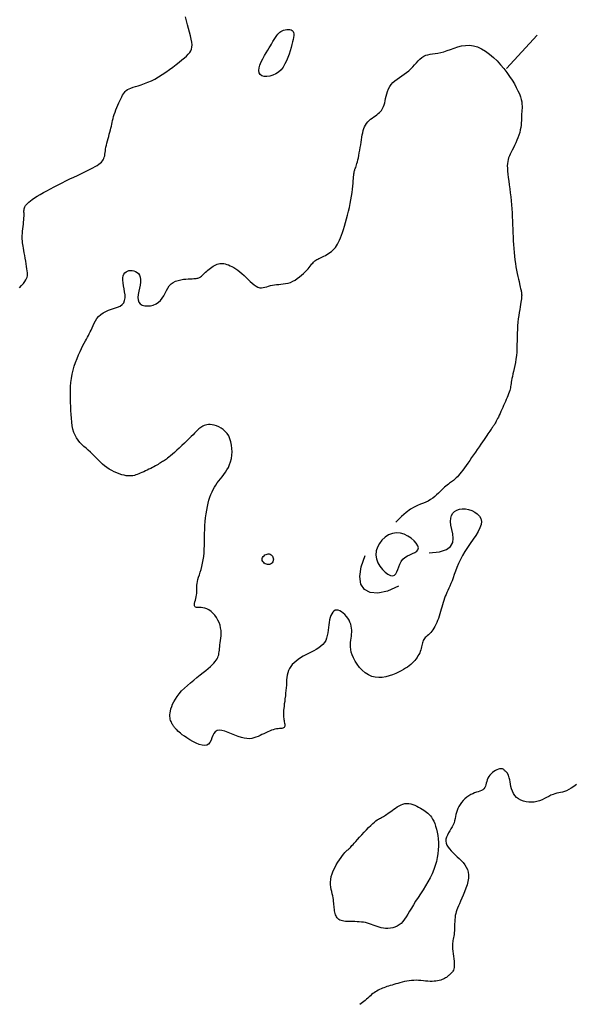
# Model space of a CAD drawing. Header units: millimetres. Extents: x 32690613 to 32693367, y 5343692 to 5344708.
# Tile 846 of 1009: x 32693007 to 32693024, y 5344337 to 5344368. Entities that reach past the tile are written whole.
import ezdxf

# ---------------------------------------------------------------- set-up
doc = ezdxf.new("R2010")
doc.units = ezdxf.units.MM
doc.header["$LTSCALE"] = 20
doc.layers.add('02-DGM_HL_492.00', color=82, linetype='Continuous')

msp = doc.modelspace()

# ---------------------------------------------------------------- linework, layer by layer
at = {"layer": '02-DGM_HL_492.00', "elevation": 492, "flags": 128}
for points in [[(32693007.025, 5344359.696), (32693007.089, 5344359.771), (32693007.144, 5344359.838), (32693007.188, 5344359.895), (32693007.221, 5344359.945), (32693007.245, 5344359.99), (32693007.261, 5344360.032), (32693007.27, 5344360.074), (32693007.273, 5344360.119), (32693007.27, 5344360.169), (32693007.264, 5344360.226), (32693007.255, 5344360.293), (32693007.244, 5344360.368), (32693007.231, 5344360.449), (32693007.216, 5344360.533), (32693007.201, 5344360.619), (32693007.186, 5344360.704), (32693007.171, 5344360.785), (32693007.158, 5344360.861), (32693007.145, 5344360.93), (32693007.134, 5344360.993), (32693007.125, 5344361.051), (32693007.118, 5344361.106), (32693007.112, 5344361.161), (32693007.109, 5344361.215), (32693007.108, 5344361.272), (32693007.11, 5344361.332), (32693007.114, 5344361.397), (32693007.12, 5344361.466), (32693007.127, 5344361.537), (32693007.135, 5344361.609), (32693007.144, 5344361.681), (32693007.151, 5344361.75), (32693007.157, 5344361.816), (32693007.161, 5344361.876), (32693007.163, 5344361.93), (32693007.163, 5344361.979), (32693007.163, 5344362.022), (32693007.162, 5344362.062), (32693007.162, 5344362.098), (32693007.165, 5344362.132), (32693007.17, 5344362.165), (32693007.179, 5344362.196), (32693007.193, 5344362.228), (32693007.212, 5344362.261), (32693007.238, 5344362.295), (32693007.271, 5344362.33), (32693007.312, 5344362.368), (32693007.362, 5344362.409), (32693007.422, 5344362.453), (32693007.493, 5344362.501), (32693007.574, 5344362.553), (32693007.666, 5344362.608), (32693007.767, 5344362.667), (32693007.875, 5344362.727), (32693007.988, 5344362.789), (32693008.106, 5344362.852), (32693008.227, 5344362.914), (32693008.35, 5344362.976), (32693008.472, 5344363.036), (32693008.594, 5344363.095), (32693008.713, 5344363.151), (32693008.828, 5344363.206), (32693008.939, 5344363.258), (32693009.043, 5344363.308), (32693009.141, 5344363.354), (32693009.23, 5344363.398), (32693009.309, 5344363.439), (32693009.38, 5344363.478), (32693009.441, 5344363.514), (32693009.495, 5344363.55), (32693009.541, 5344363.585), (32693009.579, 5344363.62), (32693009.61, 5344363.656), (32693009.635, 5344363.694), (32693009.654, 5344363.733), (32693009.669, 5344363.775), (32693009.68, 5344363.819), (32693009.688, 5344363.866), (32693009.695, 5344363.916), (32693009.702, 5344363.969), (32693009.71, 5344364.025), (32693009.72, 5344364.085), (32693009.733, 5344364.148), (32693009.749, 5344364.214), (32693009.767, 5344364.282), (32693009.786, 5344364.35), (32693009.806, 5344364.42), (32693009.825, 5344364.488), (32693009.844, 5344364.555), (32693009.86, 5344364.62), (32693009.875, 5344364.681), (32693009.888, 5344364.741), (32693009.901, 5344364.799), (32693009.913, 5344364.857), (32693009.926, 5344364.915), (32693009.941, 5344364.975), (32693009.959, 5344365.037), (32693009.979, 5344365.102), (32693010.003, 5344365.172), (32693010.031, 5344365.244), (32693010.06, 5344365.318), (32693010.092, 5344365.392), (32693010.124, 5344365.464), (32693010.155, 5344365.532), (32693010.186, 5344365.597), (32693010.215, 5344365.655), (32693010.241, 5344365.706), (32693010.267, 5344365.75), (32693010.294, 5344365.789), (32693010.322, 5344365.823), (32693010.356, 5344365.853), (32693010.395, 5344365.88), (32693010.442, 5344365.905), (32693010.498, 5344365.928), (32693010.565, 5344365.951), (32693010.642, 5344365.976), (32693010.728, 5344366.002), (32693010.822, 5344366.032), (32693010.922, 5344366.066), (32693011.027, 5344366.107), (32693011.137, 5344366.154), (32693011.25, 5344366.21), (32693011.364, 5344366.274), (32693011.479, 5344366.346), (32693011.593, 5344366.424), (32693011.704, 5344366.504), (32693011.811, 5344366.584), (32693011.912, 5344366.664), (32693012.006, 5344366.739), (32693012.092, 5344366.808), (32693012.168, 5344366.87), (32693012.233, 5344366.927), (32693012.288, 5344366.98), (32693012.333, 5344367.032), (32693012.368, 5344367.085), (32693012.392, 5344367.143), (32693012.405, 5344367.207), (32693012.407, 5344367.279), (32693012.399, 5344367.363), (32693012.382, 5344367.456), (32693012.358, 5344367.558), (32693012.329, 5344367.667), (32693012.298, 5344367.782), (32693012.265, 5344367.901), (32693012.234, 5344368.024), (32693012.206, 5344368.147)], [(32693022.221, 5344366.537), (32693023.181, 5344367.575)], [(32693019.809, 5344351.431), (32693020.127, 5344351.466), (32693020.344, 5344351.536), (32693020.476, 5344351.633), (32693020.542, 5344351.752), (32693020.558, 5344351.884), (32693020.543, 5344352.023), (32693020.512, 5344352.161), (32693020.484, 5344352.292), (32693020.474, 5344352.409), (32693020.482, 5344352.511), (32693020.507, 5344352.598), (32693020.548, 5344352.669), (32693020.603, 5344352.726), (32693020.671, 5344352.768), (32693020.75, 5344352.795), (32693020.84, 5344352.806), (32693020.937, 5344352.802), (32693021.037, 5344352.784), (32693021.136, 5344352.752), (32693021.229, 5344352.707), (32693021.311, 5344352.649), (32693021.376, 5344352.581), (32693021.421, 5344352.501), (32693021.439, 5344352.412), (32693021.428, 5344352.314), (32693021.391, 5344352.209), (32693021.334, 5344352.096), (32693021.261, 5344351.978), (32693021.178, 5344351.856), (32693021.09, 5344351.73), (32693021.002, 5344351.603), (32693020.919, 5344351.475), (32693020.846, 5344351.347), (32693020.782, 5344351.221), (32693020.726, 5344351.097), (32693020.676, 5344350.977), (32693020.632, 5344350.862), (32693020.593, 5344350.754), (32693020.556, 5344350.652), (32693020.522, 5344350.559), (32693020.488, 5344350.474), (32693020.455, 5344350.397), (32693020.423, 5344350.327), (32693020.392, 5344350.262), (32693020.363, 5344350.199), (32693020.335, 5344350.138), (32693020.309, 5344350.078), (32693020.284, 5344350.016), (32693020.262, 5344349.951), (32693020.24, 5344349.883), (32693020.22, 5344349.814), (32693020.201, 5344349.743), (32693020.181, 5344349.672), (32693020.162, 5344349.6), (32693020.141, 5344349.529), (32693020.12, 5344349.459), (32693020.097, 5344349.39), (32693020.072, 5344349.323), (32693020.046, 5344349.258), (32693020.018, 5344349.197), (32693019.988, 5344349.139), (32693019.957, 5344349.084), (32693019.925, 5344349.034), (32693019.891, 5344348.988), (32693019.855, 5344348.948), (32693019.819, 5344348.911), (32693019.783, 5344348.878), (32693019.749, 5344348.847), (32693019.716, 5344348.818), (32693019.686, 5344348.789), (32693019.659, 5344348.759), (32693019.637, 5344348.728), (32693019.62, 5344348.695), (32693019.607, 5344348.659), (32693019.597, 5344348.622), (32693019.588, 5344348.582), (32693019.581, 5344348.541), (32693019.572, 5344348.498), (32693019.562, 5344348.454), (32693019.549, 5344348.408), (32693019.532, 5344348.361), (32693019.512, 5344348.313), (32693019.487, 5344348.265), (32693019.459, 5344348.217), (32693019.429, 5344348.169), (32693019.395, 5344348.122), (32693019.358, 5344348.076), (32693019.319, 5344348.032), (32693019.278, 5344347.99), (32693019.234, 5344347.949), (32693019.186, 5344347.909), (32693019.132, 5344347.87), (32693019.074, 5344347.832), (32693019.008, 5344347.793), (32693018.935, 5344347.754), (32693018.854, 5344347.713), (32693018.763, 5344347.672), (32693018.665, 5344347.633), (32693018.561, 5344347.597), (32693018.453, 5344347.569), (32693018.343, 5344347.55), (32693018.232, 5344347.544), (32693018.121, 5344347.553), (32693018.014, 5344347.581), (32693017.91, 5344347.628), (32693017.813, 5344347.693), (32693017.721, 5344347.772), (32693017.638, 5344347.861), (32693017.563, 5344347.957), (32693017.499, 5344348.057), (32693017.445, 5344348.156), (32693017.404, 5344348.252), (32693017.375, 5344348.341), (32693017.358, 5344348.423), (32693017.35, 5344348.5), (32693017.349, 5344348.573), (32693017.354, 5344348.642), (32693017.362, 5344348.707), (32693017.372, 5344348.772), (32693017.381, 5344348.835), (32693017.388, 5344348.897), (32693017.391, 5344348.96), (32693017.39, 5344349.023), (32693017.385, 5344349.085), (32693017.375, 5344349.147), (32693017.359, 5344349.209), (32693017.336, 5344349.271), (32693017.306, 5344349.332), (32693017.269, 5344349.393), (32693017.225, 5344349.451), (32693017.177, 5344349.506), (32693017.125, 5344349.554), (32693017.072, 5344349.595), (32693017.019, 5344349.626), (32693016.967, 5344349.645), (32693016.918, 5344349.65), (32693016.874, 5344349.641), (32693016.833, 5344349.618), (32693016.798, 5344349.582), (32693016.766, 5344349.535), (32693016.739, 5344349.479), (32693016.716, 5344349.414), (32693016.698, 5344349.343), (32693016.683, 5344349.266), (32693016.672, 5344349.186), (32693016.663, 5344349.103), (32693016.655, 5344349.019), (32693016.644, 5344348.936), (32693016.629, 5344348.855), (32693016.608, 5344348.776), (32693016.58, 5344348.703), (32693016.541, 5344348.635), (32693016.491, 5344348.574), (32693016.43, 5344348.52), (32693016.362, 5344348.47), (32693016.286, 5344348.424), (32693016.206, 5344348.38), (32693016.123, 5344348.338), (32693016.039, 5344348.296), (32693015.955, 5344348.253), (32693015.874, 5344348.208), (32693015.796, 5344348.161), (32693015.722, 5344348.111), (32693015.653, 5344348.059), (32693015.591, 5344348.005), (32693015.535, 5344347.947), (32693015.486, 5344347.888), (32693015.447, 5344347.825), (32693015.416, 5344347.76), (32693015.394, 5344347.692), (32693015.378, 5344347.621), (32693015.367, 5344347.548), (32693015.36, 5344347.472), (32693015.354, 5344347.393), (32693015.35, 5344347.312), (32693015.345, 5344347.229), (32693015.338, 5344347.143), (32693015.329, 5344347.056), (32693015.319, 5344346.97), (32693015.308, 5344346.884), (32693015.298, 5344346.802), (32693015.287, 5344346.724), (32693015.278, 5344346.65), (32693015.27, 5344346.584), (32693015.264, 5344346.525), (32693015.26, 5344346.472), (32693015.258, 5344346.426), (32693015.258, 5344346.384), (32693015.259, 5344346.345), (32693015.262, 5344346.308), (32693015.267, 5344346.272), (32693015.272, 5344346.236), (32693015.28, 5344346.2), (32693015.287, 5344346.163), (32693015.294, 5344346.126), (32693015.299, 5344346.091), (32693015.301, 5344346.059), (32693015.3, 5344346.03), (32693015.294, 5344346.006), (32693015.282, 5344345.987), (32693015.264, 5344345.973), (32693015.239, 5344345.965), (32693015.209, 5344345.96), (32693015.174, 5344345.956), (32693015.134, 5344345.954), (32693015.09, 5344345.95), (32693015.043, 5344345.944), (32693014.992, 5344345.934), (32693014.94, 5344345.919), (32693014.885, 5344345.899), (32693014.828, 5344345.876), (32693014.77, 5344345.85), (32693014.71, 5344345.822), (32693014.65, 5344345.793), (32693014.589, 5344345.764), (32693014.528, 5344345.735), (32693014.466, 5344345.707), (32693014.403, 5344345.682), (32693014.338, 5344345.662), (32693014.27, 5344345.646), (32693014.198, 5344345.638), (32693014.121, 5344345.639), (32693014.037, 5344345.649), (32693013.946, 5344345.67), (32693013.848, 5344345.703), (32693013.744, 5344345.744), (32693013.638, 5344345.789), (32693013.533, 5344345.831), (32693013.433, 5344345.868), (32693013.34, 5344345.893), (32693013.257, 5344345.902), (32693013.187, 5344345.891), (32693013.133, 5344345.856), (32693013.092, 5344345.802), (32693013.058, 5344345.735), (32693013.029, 5344345.662), (32693013, 5344345.589), (32693012.967, 5344345.523), (32693012.925, 5344345.469), (32693012.871, 5344345.434), (32693012.802, 5344345.422), (32693012.72, 5344345.433), (32693012.629, 5344345.46), (32693012.532, 5344345.501), (32693012.434, 5344345.551), (32693012.339, 5344345.606), (32693012.249, 5344345.663), (32693012.169, 5344345.716), (32693012.102, 5344345.763), (32693012.048, 5344345.805), (32693012.003, 5344345.841), (32693011.967, 5344345.872), (32693011.939, 5344345.899), (32693011.916, 5344345.924), (32693011.897, 5344345.946), (32693011.88, 5344345.967), (32693011.863, 5344345.987), (32693011.848, 5344346.006), (32693011.833, 5344346.026), (32693011.818, 5344346.047), (32693011.804, 5344346.069), (32693011.79, 5344346.092), (32693011.777, 5344346.117), (32693011.763, 5344346.145), (32693011.751, 5344346.176), (32693011.739, 5344346.21), (32693011.729, 5344346.248), (32693011.721, 5344346.289), (32693011.717, 5344346.335), (32693011.717, 5344346.386), (32693011.722, 5344346.441), (32693011.732, 5344346.501), (32693011.748, 5344346.567), (32693011.771, 5344346.637), (32693011.802, 5344346.712), (32693011.84, 5344346.79), (32693011.887, 5344346.872), (32693011.943, 5344346.955), (32693012.008, 5344347.04), (32693012.083, 5344347.126), (32693012.167, 5344347.213), (32693012.26, 5344347.299), (32693012.358, 5344347.384), (32693012.458, 5344347.468), (32693012.559, 5344347.548), (32693012.657, 5344347.626), (32693012.75, 5344347.699), (32693012.836, 5344347.767), (32693012.912, 5344347.83), (32693012.978, 5344347.889), (32693013.035, 5344347.942), (32693013.084, 5344347.993), (32693013.125, 5344348.04), (32693013.16, 5344348.085), (32693013.187, 5344348.129), (32693013.209, 5344348.171), (32693013.226, 5344348.214), (32693013.238, 5344348.257), (32693013.248, 5344348.301), (32693013.255, 5344348.347), (32693013.26, 5344348.395), (32693013.265, 5344348.447), (32693013.27, 5344348.503), (32693013.277, 5344348.563), (32693013.286, 5344348.628), (32693013.296, 5344348.698), (32693013.305, 5344348.772), (32693013.311, 5344348.849), (32693013.314, 5344348.929), (32693013.311, 5344349.01), (32693013.3, 5344349.092), (32693013.281, 5344349.175), (32693013.252, 5344349.257), (32693013.214, 5344349.337), (32693013.168, 5344349.413), (32693013.116, 5344349.485), (32693013.059, 5344349.549), (32693012.999, 5344349.605), (32693012.936, 5344349.652), (32693012.872, 5344349.687), (32693012.809, 5344349.71), (32693012.747, 5344349.723), (32693012.689, 5344349.728), (32693012.636, 5344349.73), (32693012.588, 5344349.73), (32693012.548, 5344349.733), (32693012.516, 5344349.74), (32693012.494, 5344349.756), (32693012.483, 5344349.781), (32693012.481, 5344349.815), (32693012.486, 5344349.857), (32693012.497, 5344349.905), (32693012.51, 5344349.957), (32693012.525, 5344350.011), (32693012.539, 5344350.066), (32693012.549, 5344350.119), (32693012.555, 5344350.17), (32693012.558, 5344350.22), (32693012.558, 5344350.269), (32693012.557, 5344350.318), (32693012.557, 5344350.368), (32693012.559, 5344350.421), (32693012.564, 5344350.477), (32693012.575, 5344350.537), (32693012.591, 5344350.603), (32693012.612, 5344350.674), (32693012.636, 5344350.751), (32693012.662, 5344350.832), (32693012.689, 5344350.919), (32693012.715, 5344351.012), (32693012.738, 5344351.109), (32693012.757, 5344351.211), (32693012.771, 5344351.319), (32693012.781, 5344351.43), (32693012.787, 5344351.546), (32693012.791, 5344351.665), (32693012.794, 5344351.786), (32693012.796, 5344351.909), (32693012.799, 5344352.033), (32693012.803, 5344352.158), (32693012.81, 5344352.284), (32693012.82, 5344352.408), (32693012.832, 5344352.53), (32693012.847, 5344352.65), (32693012.864, 5344352.766), (32693012.885, 5344352.877), (32693012.908, 5344352.982), (32693012.934, 5344353.081), (32693012.963, 5344353.172), (32693012.995, 5344353.257), (32693013.03, 5344353.335), (32693013.067, 5344353.409), (32693013.107, 5344353.479), (32693013.15, 5344353.547), (32693013.196, 5344353.612), (32693013.244, 5344353.677), (32693013.295, 5344353.741), (32693013.347, 5344353.807), (32693013.399, 5344353.875), (32693013.449, 5344353.945), (32693013.497, 5344354.02), (32693013.541, 5344354.099), (32693013.579, 5344354.184), (32693013.61, 5344354.275), (32693013.634, 5344354.373), (32693013.649, 5344354.477), (32693013.655, 5344354.583), (32693013.653, 5344354.69), (32693013.642, 5344354.795), (32693013.621, 5344354.897), (32693013.591, 5344354.992), (32693013.551, 5344355.079), (32693013.501, 5344355.155), (32693013.444, 5344355.221), (32693013.38, 5344355.277), (32693013.312, 5344355.324), (32693013.242, 5344355.361), (32693013.171, 5344355.391), (32693013.102, 5344355.412), (32693013.037, 5344355.426), (32693012.977, 5344355.432), (32693012.922, 5344355.433), (32693012.871, 5344355.427), (32693012.825, 5344355.417), (32693012.783, 5344355.403), (32693012.745, 5344355.386), (32693012.711, 5344355.366), (32693012.679, 5344355.345), (32693012.649, 5344355.322), (32693012.621, 5344355.298), (32693012.592, 5344355.27), (32693012.561, 5344355.239), (32693012.527, 5344355.203), (32693012.487, 5344355.162), (32693012.44, 5344355.114), (32693012.384, 5344355.059), (32693012.319, 5344354.995), (32693012.247, 5344354.926), (32693012.169, 5344354.852), (32693012.089, 5344354.777), (32693012.009, 5344354.703), (32693011.931, 5344354.632), (32693011.857, 5344354.566), (32693011.792, 5344354.508), (32693011.735, 5344354.459), (32693011.686, 5344354.419), (32693011.645, 5344354.386), (32693011.609, 5344354.358), (32693011.576, 5344354.335), (32693011.546, 5344354.315), (32693011.517, 5344354.296), (32693011.487, 5344354.277), (32693011.456, 5344354.258), (32693011.422, 5344354.237), (32693011.386, 5344354.215), (32693011.347, 5344354.192), (32693011.307, 5344354.168), (32693011.263, 5344354.144), (32693011.217, 5344354.119), (32693011.168, 5344354.093), (32693011.117, 5344354.067), (32693011.063, 5344354.041), (32693011.009, 5344354.015), (32693010.953, 5344353.99), (32693010.898, 5344353.965), (32693010.844, 5344353.941), (32693010.792, 5344353.919), (32693010.742, 5344353.898), (32693010.695, 5344353.88), (32693010.65, 5344353.863), (32693010.606, 5344353.85), (32693010.561, 5344353.839), (32693010.514, 5344353.833), (32693010.465, 5344353.83), (32693010.411, 5344353.833), (32693010.351, 5344353.84), (32693010.285, 5344353.853), (32693010.213, 5344353.871), (32693010.137, 5344353.895), (32693010.059, 5344353.924), (32693009.979, 5344353.958), (32693009.9, 5344353.997), (32693009.822, 5344354.041), (32693009.747, 5344354.09), (32693009.677, 5344354.144), (32693009.61, 5344354.202), (32693009.545, 5344354.262), (32693009.483, 5344354.325), (32693009.421, 5344354.388), (32693009.36, 5344354.452), (32693009.298, 5344354.515), (32693009.234, 5344354.576), (32693009.168, 5344354.635), (32693009.101, 5344354.693), (32693009.034, 5344354.751), (32693008.969, 5344354.811), (32693008.908, 5344354.874), (32693008.85, 5344354.943), (32693008.799, 5344355.017), (32693008.755, 5344355.1), (32693008.719, 5344355.191), (32693008.691, 5344355.291), (32693008.67, 5344355.398), (32693008.654, 5344355.511), (32693008.642, 5344355.629), (32693008.634, 5344355.75), (32693008.627, 5344355.873), (32693008.622, 5344355.998), (32693008.618, 5344356.123), (32693008.614, 5344356.248), (32693008.612, 5344356.373), (32693008.613, 5344356.498), (32693008.618, 5344356.623), (32693008.628, 5344356.749), (32693008.644, 5344356.875), (32693008.667, 5344357.001), (32693008.697, 5344357.127), (32693008.733, 5344357.252), (32693008.774, 5344357.374), (32693008.819, 5344357.492), (32693008.865, 5344357.605), (32693008.912, 5344357.71), (32693008.958, 5344357.808), (32693009.001, 5344357.895), (32693009.041, 5344357.972), (32693009.077, 5344358.04), (32693009.11, 5344358.101), (32693009.141, 5344358.157), (32693009.171, 5344358.211), (32693009.199, 5344358.265), (32693009.228, 5344358.321), (32693009.256, 5344358.382), (32693009.285, 5344358.448), (32693009.317, 5344358.52), (32693009.352, 5344358.593), (32693009.392, 5344358.667), (32693009.439, 5344358.739), (32693009.492, 5344358.807), (32693009.555, 5344358.868), (32693009.628, 5344358.921), (32693009.712, 5344358.963), (32693009.803, 5344358.999), (32693009.897, 5344359.03), (32693009.991, 5344359.06), (32693010.08, 5344359.092), (32693010.159, 5344359.129), (32693010.226, 5344359.175), (32693010.275, 5344359.232), (32693010.304, 5344359.303), (32693010.316, 5344359.385), (32693010.315, 5344359.476), (32693010.304, 5344359.572), (32693010.287, 5344359.669), (32693010.27, 5344359.765), (32693010.255, 5344359.856), (32693010.248, 5344359.94), (32693010.25, 5344360.012), (32693010.262, 5344360.074), (32693010.283, 5344360.125), (32693010.312, 5344360.166), (32693010.347, 5344360.198), (32693010.389, 5344360.221), (32693010.436, 5344360.235), (32693010.486, 5344360.241), (32693010.539, 5344360.239), (32693010.593, 5344360.229), (32693010.645, 5344360.21), (32693010.693, 5344360.181), (32693010.735, 5344360.143), (32693010.769, 5344360.094), (32693010.792, 5344360.033), (32693010.803, 5344359.961), (32693010.799, 5344359.878), (32693010.785, 5344359.785), (32693010.765, 5344359.688), (32693010.744, 5344359.589), (32693010.727, 5344359.492), (32693010.719, 5344359.401), (32693010.724, 5344359.319), (32693010.747, 5344359.25), (32693010.791, 5344359.197), (32693010.854, 5344359.16), (32693010.93, 5344359.139), (32693011.016, 5344359.132), (32693011.106, 5344359.14), (32693011.196, 5344359.162), (32693011.282, 5344359.198), (32693011.359, 5344359.246), (32693011.423, 5344359.307), (32693011.477, 5344359.377), (32693011.524, 5344359.453), (32693011.567, 5344359.532), (32693011.608, 5344359.612), (32693011.65, 5344359.688), (32693011.698, 5344359.757), (32693011.753, 5344359.818), (32693011.819, 5344359.866), (32693011.893, 5344359.903), (32693011.972, 5344359.931), (32693012.054, 5344359.951), (32693012.136, 5344359.964), (32693012.216, 5344359.973), (32693012.291, 5344359.977), (32693012.359, 5344359.98), (32693012.416, 5344359.983), (32693012.464, 5344359.985), (32693012.505, 5344359.988), (32693012.539, 5344359.991), (32693012.568, 5344359.995), (32693012.592, 5344360.001), (32693012.614, 5344360.009), (32693012.635, 5344360.019), (32693012.656, 5344360.031), (32693012.676, 5344360.046), (32693012.698, 5344360.064), (32693012.72, 5344360.084), (32693012.745, 5344360.106), (32693012.771, 5344360.13), (32693012.8, 5344360.157), (32693012.831, 5344360.185), (32693012.866, 5344360.216), (32693012.903, 5344360.248), (32693012.943, 5344360.28), (32693012.984, 5344360.311), (32693013.026, 5344360.341), (32693013.068, 5344360.37), (32693013.11, 5344360.395), (32693013.152, 5344360.416), (32693013.192, 5344360.434), (32693013.232, 5344360.446), (32693013.271, 5344360.455), (32693013.311, 5344360.458), (32693013.353, 5344360.458), (32693013.396, 5344360.453), (32693013.441, 5344360.443), (32693013.489, 5344360.43), (32693013.54, 5344360.411), (32693013.595, 5344360.389), (32693013.652, 5344360.361), (32693013.712, 5344360.329), (32693013.773, 5344360.292), (32693013.836, 5344360.249), (32693013.9, 5344360.2), (32693013.965, 5344360.146), (32693014.029, 5344360.087), (32693014.094, 5344360.024), (32693014.159, 5344359.96), (32693014.222, 5344359.898), (32693014.285, 5344359.84), (32693014.347, 5344359.789), (32693014.407, 5344359.748), (32693014.465, 5344359.718), (32693014.521, 5344359.702), (32693014.576, 5344359.698), (32693014.63, 5344359.704), (32693014.684, 5344359.716), (32693014.738, 5344359.733), (32693014.794, 5344359.752), (32693014.852, 5344359.77), (32693014.913, 5344359.785), (32693014.976, 5344359.796), (32693015.043, 5344359.802), (32693015.112, 5344359.807), (32693015.183, 5344359.812), (32693015.255, 5344359.819), (32693015.328, 5344359.829), (32693015.402, 5344359.845), (32693015.477, 5344359.869), (32693015.55, 5344359.901), (32693015.623, 5344359.941), (32693015.693, 5344359.987), (32693015.761, 5344360.037), (32693015.825, 5344360.09), (32693015.884, 5344360.144), (32693015.939, 5344360.197), (32693015.987, 5344360.247), (32693016.029, 5344360.294), (32693016.065, 5344360.336), (32693016.096, 5344360.375), (32693016.124, 5344360.411), (32693016.148, 5344360.443), (32693016.172, 5344360.471), (32693016.195, 5344360.497), (32693016.218, 5344360.52), (32693016.243, 5344360.541), (32693016.27, 5344360.56), (32693016.299, 5344360.577), (32693016.33, 5344360.594), (32693016.363, 5344360.61), (32693016.399, 5344360.627), (32693016.437, 5344360.645), (32693016.479, 5344360.665), (32693016.523, 5344360.687), (32693016.569, 5344360.711), (32693016.616, 5344360.738), (32693016.664, 5344360.768), (32693016.712, 5344360.8), (32693016.758, 5344360.835), (32693016.802, 5344360.874), (32693016.844, 5344360.915), (32693016.882, 5344360.96), (32693016.918, 5344361.01), (32693016.951, 5344361.063), (32693016.982, 5344361.122), (32693017.012, 5344361.187), (32693017.042, 5344361.259), (32693017.072, 5344361.339), (32693017.102, 5344361.426), (32693017.134, 5344361.522), (32693017.166, 5344361.625), (32693017.199, 5344361.734), (32693017.232, 5344361.848), (32693017.263, 5344361.965), (32693017.293, 5344362.085), (32693017.32, 5344362.205), (32693017.345, 5344362.325), (32693017.366, 5344362.443), (32693017.385, 5344362.558), (32693017.4, 5344362.668), (32693017.414, 5344362.772), (32693017.424, 5344362.87), (32693017.433, 5344362.959), (32693017.441, 5344363.039), (32693017.446, 5344363.107), (32693017.451, 5344363.164), (32693017.456, 5344363.211), (32693017.459, 5344363.249), (32693017.463, 5344363.28), (32693017.467, 5344363.306), (32693017.472, 5344363.329), (32693017.478, 5344363.351), (32693017.485, 5344363.373), (32693017.493, 5344363.397), (32693017.503, 5344363.424), (32693017.515, 5344363.455), (32693017.527, 5344363.49), (32693017.54, 5344363.53), (32693017.554, 5344363.576), (32693017.569, 5344363.628), (32693017.583, 5344363.687), (32693017.598, 5344363.754), (32693017.613, 5344363.827), (32693017.627, 5344363.905), (32693017.642, 5344363.987), (32693017.656, 5344364.07), (32693017.67, 5344364.154), (32693017.683, 5344364.237), (32693017.696, 5344364.317), (32693017.709, 5344364.394), (32693017.721, 5344364.467), (32693017.735, 5344364.536), (32693017.751, 5344364.601), (32693017.769, 5344364.662), (32693017.792, 5344364.72), (32693017.819, 5344364.773), (32693017.852, 5344364.823), (32693017.89, 5344364.87), (32693017.934, 5344364.913), (32693017.981, 5344364.954), (32693018.03, 5344364.992), (32693018.08, 5344365.028), (32693018.128, 5344365.063), (32693018.175, 5344365.097), (32693018.218, 5344365.13), (32693018.256, 5344365.163), (32693018.289, 5344365.196), (32693018.318, 5344365.231), (32693018.343, 5344365.269), (32693018.366, 5344365.311), (32693018.385, 5344365.357), (32693018.403, 5344365.408), (32693018.419, 5344365.465), (32693018.434, 5344365.529), (32693018.45, 5344365.599), (32693018.467, 5344365.673), (32693018.487, 5344365.749), (32693018.511, 5344365.825), (32693018.541, 5344365.9), (32693018.578, 5344365.972), (32693018.623, 5344366.039), (32693018.677, 5344366.101), (32693018.739, 5344366.157), (32693018.806, 5344366.21), (32693018.878, 5344366.261), (32693018.952, 5344366.311), (32693019.027, 5344366.362), (32693019.1, 5344366.414), (32693019.169, 5344366.47), (32693019.234, 5344366.53), (32693019.295, 5344366.593), (32693019.353, 5344366.657), (32693019.41, 5344366.719), (32693019.465, 5344366.779), (32693019.521, 5344366.833), (32693019.578, 5344366.881), (32693019.638, 5344366.92), (32693019.701, 5344366.949), (32693019.768, 5344366.969), (32693019.839, 5344366.984), (32693019.914, 5344366.995), (32693019.994, 5344367.006), (32693020.079, 5344367.019), (32693020.17, 5344367.037), (32693020.266, 5344367.061), (32693020.368, 5344367.094), (32693020.475, 5344367.133), (32693020.587, 5344367.172), (32693020.702, 5344367.21), (32693020.821, 5344367.24), (32693020.943, 5344367.259), (32693021.067, 5344367.263), (32693021.193, 5344367.247), (32693021.319, 5344367.21), (32693021.445, 5344367.152), (32693021.57, 5344367.076), (32693021.693, 5344366.986), (32693021.812, 5344366.883), (32693021.927, 5344366.772), (32693022.036, 5344366.654), (32693022.138, 5344366.534), (32693022.233, 5344366.413), (32693022.319, 5344366.292), (32693022.397, 5344366.174), (32693022.467, 5344366.059), (32693022.528, 5344365.948), (32693022.58, 5344365.843), (32693022.623, 5344365.744), (32693022.656, 5344365.653), (32693022.68, 5344365.571), (32693022.695, 5344365.496), (32693022.704, 5344365.428), (32693022.707, 5344365.363), (32693022.706, 5344365.302), (32693022.703, 5344365.242), (32693022.698, 5344365.183), (32693022.694, 5344365.121), (32693022.69, 5344365.057), (32693022.688, 5344364.99), (32693022.685, 5344364.92), (32693022.681, 5344364.848), (32693022.675, 5344364.774), (32693022.666, 5344364.698), (32693022.652, 5344364.62), (32693022.633, 5344364.54), (32693022.608, 5344364.46), (32693022.578, 5344364.379), (32693022.545, 5344364.298), (32693022.509, 5344364.219), (32693022.472, 5344364.141), (32693022.435, 5344364.067), (32693022.399, 5344363.996), (32693022.366, 5344363.93), (32693022.337, 5344363.868), (32693022.311, 5344363.81), (32693022.289, 5344363.754), (32693022.272, 5344363.697), (32693022.259, 5344363.637), (32693022.251, 5344363.573), (32693022.247, 5344363.503), (32693022.248, 5344363.425), (32693022.253, 5344363.336), (32693022.263, 5344363.239), (32693022.275, 5344363.134), (32693022.29, 5344363.023), (32693022.306, 5344362.907), (32693022.323, 5344362.786), (32693022.339, 5344362.663), (32693022.354, 5344362.539), (32693022.366, 5344362.415), (32693022.377, 5344362.29), (32693022.386, 5344362.165), (32693022.394, 5344362.04), (32693022.401, 5344361.916), (32693022.406, 5344361.791), (32693022.412, 5344361.666), (32693022.417, 5344361.541), (32693022.421, 5344361.416), (32693022.427, 5344361.292), (32693022.433, 5344361.168), (32693022.439, 5344361.045), (32693022.447, 5344360.923), (32693022.457, 5344360.804), (32693022.469, 5344360.686), (32693022.482, 5344360.57), (32693022.498, 5344360.458), (32693022.516, 5344360.349), (32693022.535, 5344360.245), (32693022.555, 5344360.146), (32693022.575, 5344360.054), (32693022.594, 5344359.969), (32693022.612, 5344359.893), (32693022.628, 5344359.826), (32693022.642, 5344359.769), (32693022.653, 5344359.721), (32693022.663, 5344359.68), (32693022.671, 5344359.646), (32693022.677, 5344359.617), (32693022.682, 5344359.591), (32693022.686, 5344359.567), (32693022.689, 5344359.544), (32693022.692, 5344359.521), (32693022.694, 5344359.496), (32693022.695, 5344359.469), (32693022.694, 5344359.437), (32693022.692, 5344359.4), (32693022.688, 5344359.358), (32693022.682, 5344359.308), (32693022.673, 5344359.249), (32693022.662, 5344359.182), (32693022.648, 5344359.105), (32693022.634, 5344359.021), (32693022.619, 5344358.93), (32693022.604, 5344358.833), (32693022.59, 5344358.73), (32693022.578, 5344358.622), (32693022.568, 5344358.511), (32693022.562, 5344358.397), (32693022.557, 5344358.28), (32693022.554, 5344358.163), (32693022.552, 5344358.045), (32693022.549, 5344357.927), (32693022.545, 5344357.81), (32693022.539, 5344357.696), (32693022.529, 5344357.584), (32693022.516, 5344357.476), (32693022.5, 5344357.372), (32693022.481, 5344357.273), (32693022.462, 5344357.18), (32693022.442, 5344357.092), (32693022.423, 5344357.011), (32693022.405, 5344356.937), (32693022.391, 5344356.87), (32693022.379, 5344356.81), (32693022.37, 5344356.757), (32693022.363, 5344356.71), (32693022.357, 5344356.665), (32693022.351, 5344356.623), (32693022.343, 5344356.58), (32693022.334, 5344356.537), (32693022.322, 5344356.492), (32693022.306, 5344356.442), (32693022.287, 5344356.389), (32693022.266, 5344356.333), (32693022.242, 5344356.275), (32693022.216, 5344356.214), (32693022.189, 5344356.152), (32693022.16, 5344356.089), (32693022.132, 5344356.026), (32693022.103, 5344355.962), (32693022.074, 5344355.899), (32693022.046, 5344355.838), (32693022.019, 5344355.778), (32693021.993, 5344355.722), (32693021.968, 5344355.669), (32693021.944, 5344355.62), (32693021.923, 5344355.577), (32693021.903, 5344355.538), (32693021.885, 5344355.505), (32693021.868, 5344355.475), (32693021.853, 5344355.449), (32693021.838, 5344355.426), (32693021.823, 5344355.403), (32693021.809, 5344355.382), (32693021.794, 5344355.361), (32693021.779, 5344355.339), (32693021.763, 5344355.316), (32693021.745, 5344355.289), (32693021.724, 5344355.26), (32693021.701, 5344355.226), (32693021.674, 5344355.188), (32693021.644, 5344355.143), (32693021.608, 5344355.092), (32693021.568, 5344355.033), (32693021.522, 5344354.967), (32693021.473, 5344354.896), (32693021.421, 5344354.82), (32693021.366, 5344354.74), (32693021.308, 5344354.658), (32693021.25, 5344354.573), (32693021.191, 5344354.488), (32693021.132, 5344354.402), (32693021.073, 5344354.318), (32693021.016, 5344354.235), (32693020.96, 5344354.156), (32693020.906, 5344354.081), (32693020.855, 5344354.012), (32693020.808, 5344353.948), (32693020.764, 5344353.893), (32693020.724, 5344353.845), (32693020.688, 5344353.805), (32693020.655, 5344353.771), (32693020.624, 5344353.741), (32693020.594, 5344353.716), (32693020.565, 5344353.693), (32693020.536, 5344353.671), (32693020.506, 5344353.649), (32693020.475, 5344353.627), (32693020.442, 5344353.602), (32693020.408, 5344353.576), (32693020.371, 5344353.547), (32693020.332, 5344353.516), (32693020.29, 5344353.48), (32693020.246, 5344353.441), (32693020.199, 5344353.398), (32693020.15, 5344353.35), (32693020.097, 5344353.299), (32693020.041, 5344353.246), (32693019.981, 5344353.194), (32693019.918, 5344353.142), (32693019.851, 5344353.094), (32693019.781, 5344353.05), (32693019.706, 5344353.012), (32693019.626, 5344352.98), (32693019.541, 5344352.949), (32693019.447, 5344352.912), (32693019.342, 5344352.862), (32693019.224, 5344352.792), (32693019.091, 5344352.695), (32693018.941, 5344352.564), (32693018.771, 5344352.392)], [(32693018.849, 5344350.393), (32693018.504, 5344350.238), (32693018.209, 5344350.173), (32693017.969, 5344350.192), (32693017.79, 5344350.289), (32693017.679, 5344350.46), (32693017.641, 5344350.698), (32693017.683, 5344350.997), (32693017.811, 5344351.353)], [(32693024.405, 5344344.214), (32693024.323, 5344344.152), (32693024.243, 5344344.097), (32693024.167, 5344344.051), (32693024.097, 5344344.016), (32693024.031, 5344343.991), (32693023.968, 5344343.972), (32693023.908, 5344343.958), (32693023.85, 5344343.946), (32693023.792, 5344343.934), (32693023.733, 5344343.919), (32693023.673, 5344343.899), (32693023.61, 5344343.872), (32693023.544, 5344343.84), (32693023.475, 5344343.805), (32693023.404, 5344343.77), (32693023.33, 5344343.735), (32693023.252, 5344343.704), (32693023.173, 5344343.679), (32693023.09, 5344343.662), (32693023.005, 5344343.654), (32693022.919, 5344343.656), (32693022.834, 5344343.668), (32693022.751, 5344343.689), (32693022.673, 5344343.72), (32693022.601, 5344343.759), (32693022.536, 5344343.807), (32693022.482, 5344343.863), (32693022.438, 5344343.928), (32693022.404, 5344343.998), (32693022.378, 5344344.072), (32693022.358, 5344344.147), (32693022.343, 5344344.221), (32693022.331, 5344344.292), (32693022.321, 5344344.358), (32693022.31, 5344344.415), (32693022.298, 5344344.463), (32693022.284, 5344344.502), (32693022.268, 5344344.534), (32693022.252, 5344344.559), (32693022.236, 5344344.58), (32693022.218, 5344344.597), (32693022.202, 5344344.612), (32693022.185, 5344344.627), (32693022.169, 5344344.643), (32693022.153, 5344344.658), (32693022.136, 5344344.672), (32693022.117, 5344344.684), (32693022.096, 5344344.693), (32693022.071, 5344344.699), (32693022.042, 5344344.7), (32693022.007, 5344344.695), (32693021.967, 5344344.684), (32693021.923, 5344344.667), (32693021.876, 5344344.645), (32693021.829, 5344344.616), (32693021.782, 5344344.583), (32693021.739, 5344344.545), (32693021.699, 5344344.503), (32693021.666, 5344344.457), (32693021.641, 5344344.407), (32693021.621, 5344344.355), (32693021.605, 5344344.303), (32693021.591, 5344344.251), (32693021.577, 5344344.201), (32693021.561, 5344344.154), (32693021.541, 5344344.112), (32693021.514, 5344344.076), (32693021.48, 5344344.047), (32693021.44, 5344344.023), (32693021.393, 5344344.003), (32693021.341, 5344343.985), (32693021.285, 5344343.967), (32693021.226, 5344343.947), (32693021.166, 5344343.923), (32693021.105, 5344343.893), (32693021.044, 5344343.855), (32693020.984, 5344343.811), (32693020.926, 5344343.761), (32693020.872, 5344343.707), (32693020.822, 5344343.648), (32693020.776, 5344343.587), (32693020.737, 5344343.524), (32693020.704, 5344343.46), (32693020.679, 5344343.397), (32693020.66, 5344343.333), (32693020.644, 5344343.27), (32693020.631, 5344343.207), (32693020.617, 5344343.144), (32693020.602, 5344343.081), (32693020.583, 5344343.018), (32693020.557, 5344342.954), (32693020.525, 5344342.89), (32693020.488, 5344342.826), (32693020.449, 5344342.762), (32693020.411, 5344342.698), (32693020.377, 5344342.634), (32693020.35, 5344342.571), (32693020.332, 5344342.507), (32693020.327, 5344342.445), (32693020.337, 5344342.383), (32693020.361, 5344342.321), (32693020.396, 5344342.26), (32693020.441, 5344342.199), (32693020.494, 5344342.139), (32693020.553, 5344342.078), (32693020.615, 5344342.018), (32693020.68, 5344341.958), (32693020.744, 5344341.898), (32693020.807, 5344341.837), (32693020.866, 5344341.773), (32693020.919, 5344341.707), (32693020.964, 5344341.636), (32693021, 5344341.56), (32693021.025, 5344341.478), (32693021.036, 5344341.388), (32693021.032, 5344341.291), (32693021.016, 5344341.187), (32693020.989, 5344341.08), (32693020.955, 5344340.972), (32693020.915, 5344340.864), (32693020.872, 5344340.76), (32693020.83, 5344340.662), (32693020.789, 5344340.572), (32693020.753, 5344340.493), (32693020.722, 5344340.421), (32693020.695, 5344340.357), (32693020.672, 5344340.297), (32693020.652, 5344340.24), (32693020.637, 5344340.183), (32693020.624, 5344340.126), (32693020.615, 5344340.065), (32693020.608, 5344340), (32693020.604, 5344339.931), (32693020.6, 5344339.861), (32693020.598, 5344339.789), (32693020.596, 5344339.719), (32693020.594, 5344339.652), (32693020.591, 5344339.588), (32693020.586, 5344339.53), (32693020.578, 5344339.479), (32693020.57, 5344339.433), (32693020.56, 5344339.39), (32693020.551, 5344339.348), (32693020.543, 5344339.305), (32693020.537, 5344339.26), (32693020.533, 5344339.208), (32693020.534, 5344339.15), (32693020.538, 5344339.084), (32693020.546, 5344339.01), (32693020.556, 5344338.932), (32693020.566, 5344338.853), (32693020.576, 5344338.773), (32693020.585, 5344338.697), (32693020.59, 5344338.625), (32693020.592, 5344338.562), (32693020.588, 5344338.507), (32693020.579, 5344338.462), (32693020.567, 5344338.424), (32693020.551, 5344338.393), (32693020.533, 5344338.366), (32693020.514, 5344338.343), (32693020.493, 5344338.323), (32693020.473, 5344338.304), (32693020.453, 5344338.286), (32693020.433, 5344338.267), (32693020.413, 5344338.249), (32693020.392, 5344338.23), (32693020.369, 5344338.212), (32693020.344, 5344338.194), (32693020.316, 5344338.176), (32693020.285, 5344338.159), (32693020.25, 5344338.142), (32693020.21, 5344338.125), (32693020.167, 5344338.11), (32693020.121, 5344338.097), (32693020.07, 5344338.085), (32693020.016, 5344338.076), (32693019.959, 5344338.071), (32693019.898, 5344338.069), (32693019.834, 5344338.07), (32693019.767, 5344338.075), (32693019.697, 5344338.081), (32693019.626, 5344338.088), (32693019.553, 5344338.095), (32693019.479, 5344338.1), (32693019.404, 5344338.103), (32693019.329, 5344338.102), (32693019.254, 5344338.097), (32693019.18, 5344338.088), (32693019.107, 5344338.076), (32693019.035, 5344338.061), (32693018.964, 5344338.044), (32693018.896, 5344338.026), (32693018.83, 5344338.007), (32693018.767, 5344337.989), (32693018.706, 5344337.971), (32693018.649, 5344337.954), (32693018.594, 5344337.938), (32693018.541, 5344337.921), (32693018.491, 5344337.905), (32693018.442, 5344337.888), (32693018.395, 5344337.871), (32693018.349, 5344337.853), (32693018.305, 5344337.834), (32693018.261, 5344337.814), (32693018.218, 5344337.792), (32693018.176, 5344337.769), (32693018.135, 5344337.744), (32693018.094, 5344337.717), (32693018.053, 5344337.688), (32693018.012, 5344337.656), (32693017.972, 5344337.622), (32693017.932, 5344337.586), (32693017.891, 5344337.549), (32693017.851, 5344337.512), (32693017.811, 5344337.475), (32693017.771, 5344337.44), (32693017.73, 5344337.406), (32693017.69, 5344337.375), (32693017.649, 5344337.347)]]:
    msp.add_lwpolyline(points, dxfattribs=at)
for points in [[(32693014.498, 5344366.402), (32693014.487, 5344366.471), (32693014.497, 5344366.554), (32693014.524, 5344366.645), (32693014.564, 5344366.742), (32693014.613, 5344366.841), (32693014.667, 5344366.939), (32693014.721, 5344367.031), (32693014.771, 5344367.113), (32693014.814, 5344367.184), (32693014.851, 5344367.244), (32693014.882, 5344367.294), (32693014.908, 5344367.338), (32693014.931, 5344367.375), (32693014.952, 5344367.409), (32693014.971, 5344367.441), (32693014.99, 5344367.472), (32693015.011, 5344367.505), (32693015.032, 5344367.538), (32693015.056, 5344367.572), (32693015.082, 5344367.605), (32693015.111, 5344367.636), (32693015.143, 5344367.666), (32693015.179, 5344367.692), (32693015.22, 5344367.715), (32693015.265, 5344367.733), (32693015.313, 5344367.746), (32693015.362, 5344367.754), (32693015.411, 5344367.755), (32693015.457, 5344367.751), (32693015.498, 5344367.74), (32693015.533, 5344367.721), (32693015.56, 5344367.695), (32693015.577, 5344367.66), (32693015.585, 5344367.617), (32693015.585, 5344367.567), (32693015.578, 5344367.508), (32693015.564, 5344367.441), (32693015.545, 5344367.366), (32693015.522, 5344367.283), (32693015.496, 5344367.192), (32693015.467, 5344367.093), (32693015.435, 5344366.99), (32693015.398, 5344366.884), (32693015.356, 5344366.78), (32693015.307, 5344366.679), (32693015.25, 5344366.584), (32693015.185, 5344366.499), (32693015.109, 5344366.426), (32693015.024, 5344366.368), (32693014.931, 5344366.325), (32693014.838, 5344366.298), (32693014.746, 5344366.287), (32693014.662, 5344366.291), (32693014.59, 5344366.312), (32693014.534, 5344366.349)], [(32693018.784, 5344352.058), (32693018.66, 5344352.039), (32693018.542, 5344351.992), (32693018.432, 5344351.922), (32693018.334, 5344351.832), (32693018.253, 5344351.728), (32693018.192, 5344351.613), (32693018.154, 5344351.491), (32693018.144, 5344351.366), (32693018.163, 5344351.243), (32693018.208, 5344351.124), (32693018.272, 5344351.014), (32693018.349, 5344350.916), (32693018.433, 5344350.834), (32693018.519, 5344350.771), (32693018.6, 5344350.732), (32693018.669, 5344350.72), (32693018.724, 5344350.736), (32693018.766, 5344350.778), (32693018.8, 5344350.839), (32693018.829, 5344350.914), (32693018.857, 5344350.996), (32693018.89, 5344351.08), (32693018.93, 5344351.161), (32693018.983, 5344351.232), (32693019.05, 5344351.29), (32693019.127, 5344351.337), (32693019.209, 5344351.376), (32693019.289, 5344351.411), (32693019.361, 5344351.446), (32693019.419, 5344351.484), (32693019.457, 5344351.529), (32693019.47, 5344351.585), (32693019.452, 5344351.654), (32693019.407, 5344351.731), (32693019.338, 5344351.811), (32693019.249, 5344351.889), (32693019.146, 5344351.958), (32693019.031, 5344352.013), (32693018.909, 5344352.049)], [(32693014.784, 5344351.402), (32693014.817, 5344351.399), (32693014.847, 5344351.39), (32693014.874, 5344351.375), (32693014.897, 5344351.354), (32693014.917, 5344351.33), (32693014.932, 5344351.302), (32693014.942, 5344351.272), (32693014.946, 5344351.241), (32693014.944, 5344351.21), (32693014.937, 5344351.18), (32693014.924, 5344351.151), (32693014.906, 5344351.125), (32693014.884, 5344351.103), (32693014.859, 5344351.085), (32693014.829, 5344351.074), (32693014.797, 5344351.069), (32693014.763, 5344351.071), (32693014.728, 5344351.08), (32693014.694, 5344351.095), (32693014.662, 5344351.116), (32693014.634, 5344351.14), (32693014.612, 5344351.167), (32693014.597, 5344351.197), (32693014.591, 5344351.227), (32693014.595, 5344351.259), (32693014.607, 5344351.289), (32693014.627, 5344351.318), (32693014.653, 5344351.345), (32693014.683, 5344351.367), (32693014.716, 5344351.385), (32693014.75, 5344351.397)], [(32693017.825, 5344339.901), (32693017.76, 5344339.913), (32693017.694, 5344339.921), (32693017.626, 5344339.927), (32693017.558, 5344339.931), (32693017.49, 5344339.932), (32693017.425, 5344339.933), (32693017.361, 5344339.934), (32693017.301, 5344339.936), (32693017.244, 5344339.938), (32693017.192, 5344339.942), (32693017.144, 5344339.949), (32693017.1, 5344339.957), (32693017.06, 5344339.968), (32693017.024, 5344339.983), (32693016.992, 5344340.001), (32693016.964, 5344340.023), (32693016.94, 5344340.049), (32693016.919, 5344340.079), (32693016.902, 5344340.112), (32693016.888, 5344340.149), (32693016.876, 5344340.188), (32693016.866, 5344340.23), (32693016.858, 5344340.274), (32693016.852, 5344340.319), (32693016.846, 5344340.365), (32693016.841, 5344340.412), (32693016.836, 5344340.461), (32693016.831, 5344340.512), (32693016.825, 5344340.565), (32693016.817, 5344340.621), (32693016.808, 5344340.678), (32693016.796, 5344340.739), (32693016.782, 5344340.802), (32693016.766, 5344340.869), (32693016.752, 5344340.939), (32693016.74, 5344341.012), (32693016.732, 5344341.088), (32693016.731, 5344341.168), (32693016.737, 5344341.251), (32693016.753, 5344341.338), (32693016.78, 5344341.428), (32693016.816, 5344341.519), (32693016.86, 5344341.61), (32693016.908, 5344341.699), (32693016.958, 5344341.784), (32693017.01, 5344341.863), (32693017.059, 5344341.934), (32693017.104, 5344341.995), (32693017.144, 5344342.044), (32693017.178, 5344342.084), (32693017.207, 5344342.115), (32693017.232, 5344342.139), (32693017.253, 5344342.157), (32693017.272, 5344342.172), (32693017.289, 5344342.185), (32693017.305, 5344342.198), (32693017.32, 5344342.212), (32693017.335, 5344342.228), (32693017.353, 5344342.248), (32693017.374, 5344342.272), (32693017.399, 5344342.302), (32693017.431, 5344342.339), (32693017.469, 5344342.383), (32693017.516, 5344342.436), (32693017.572, 5344342.499), (32693017.635, 5344342.568), (32693017.703, 5344342.642), (32693017.775, 5344342.718), (32693017.847, 5344342.794), (32693017.918, 5344342.866), (32693017.985, 5344342.932), (32693018.046, 5344342.989), (32693018.099, 5344343.036), (32693018.146, 5344343.074), (32693018.187, 5344343.103), (32693018.223, 5344343.127), (32693018.256, 5344343.146), (32693018.287, 5344343.162), (32693018.316, 5344343.177), (32693018.346, 5344343.193), (32693018.378, 5344343.211), (32693018.411, 5344343.231), (32693018.446, 5344343.254), (32693018.483, 5344343.279), (32693018.522, 5344343.307), (32693018.564, 5344343.336), (32693018.608, 5344343.368), (32693018.655, 5344343.402), (32693018.705, 5344343.439), (32693018.758, 5344343.475), (32693018.813, 5344343.511), (32693018.871, 5344343.544), (32693018.93, 5344343.573), (32693018.99, 5344343.597), (32693019.051, 5344343.613), (32693019.114, 5344343.62), (32693019.176, 5344343.618), (32693019.239, 5344343.607), (32693019.301, 5344343.588), (32693019.362, 5344343.563), (32693019.422, 5344343.535), (32693019.479, 5344343.503), (32693019.535, 5344343.471), (32693019.588, 5344343.439), (32693019.637, 5344343.408), (32693019.684, 5344343.378), (32693019.728, 5344343.347), (32693019.77, 5344343.314), (32693019.809, 5344343.277), (32693019.847, 5344343.235), (32693019.882, 5344343.186), (32693019.917, 5344343.129), (32693019.95, 5344343.063), (32693019.981, 5344342.989), (32693020.01, 5344342.907), (32693020.035, 5344342.817), (32693020.057, 5344342.721), (32693020.075, 5344342.619), (32693020.088, 5344342.513), (32693020.095, 5344342.402), (32693020.097, 5344342.288), (32693020.091, 5344342.171), (32693020.079, 5344342.052), (32693020.06, 5344341.93), (32693020.032, 5344341.806), (32693019.997, 5344341.681), (32693019.953, 5344341.554), (32693019.9, 5344341.427), (32693019.838, 5344341.3), (32693019.769, 5344341.173), (32693019.694, 5344341.047), (32693019.617, 5344340.923), (32693019.538, 5344340.801), (32693019.46, 5344340.683), (32693019.385, 5344340.569), (32693019.315, 5344340.459), (32693019.252, 5344340.355), (32693019.194, 5344340.257), (32693019.14, 5344340.166), (32693019.088, 5344340.082), (32693019.037, 5344340.006), (32693018.985, 5344339.938), (32693018.931, 5344339.879), (32693018.873, 5344339.83), (32693018.809, 5344339.791), (32693018.741, 5344339.762), (32693018.67, 5344339.741), (32693018.597, 5344339.728), (32693018.523, 5344339.722), (32693018.45, 5344339.723), (32693018.378, 5344339.73), (32693018.309, 5344339.742), (32693018.243, 5344339.758), (32693018.181, 5344339.777), (32693018.121, 5344339.798), (32693018.063, 5344339.821), (32693018.004, 5344339.844), (32693017.946, 5344339.865), (32693017.886, 5344339.884)]]:
    msp.add_lwpolyline(points, close=True, dxfattribs=at)

doc.saveas('drawing.dxf')
